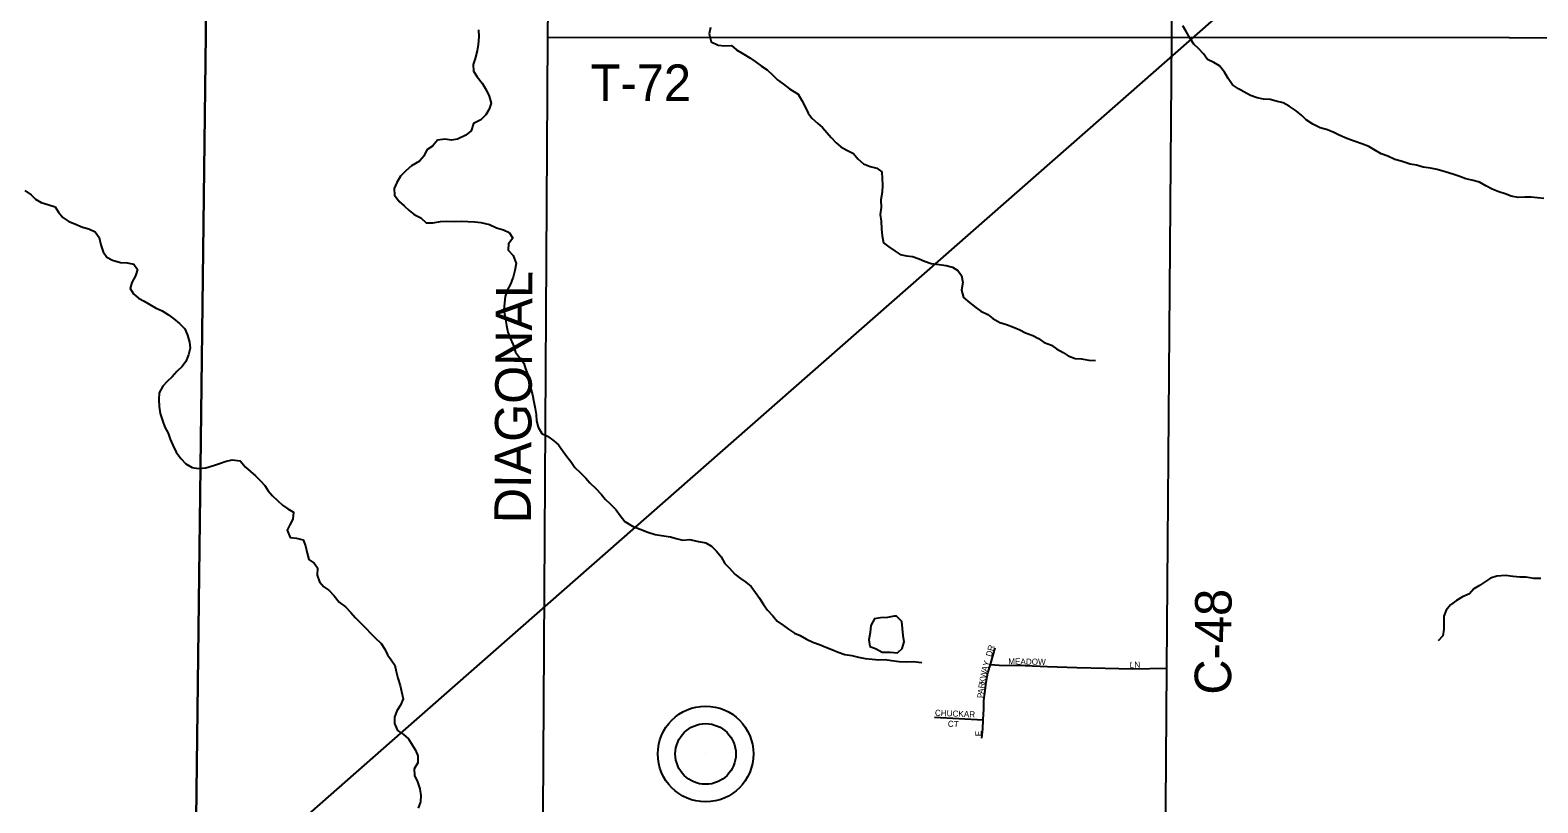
# Model space of a CAD drawing. Extents: x 1857828 to 2277390, y 930619 to 1324581.
# Drawn here: x 2058380 to 2070773, y 1167729 to 1174075 of the extents above; entities that cross this region are included whole.
import ezdxf

# ---------------------------------------------------------------- set-up
doc = ezdxf.new("R2010")
doc.units = 0
for name, color, linetype in [('GM_X_County_Road', 7, 'Continuous'), ('GM_X_County_Road_Text', 7, 'Continuous'), ('GM_X_Minor_Lake', 7, 'Continuous'), ('GM_X_Minor_River', 7, 'Continuous'), ('GM_X_Rail_Line', 7, 'Continuous'), ('GM_X_Township', 7, 'Continuous'), ('GM_X_Township_Road', 7, 'Continuous'), ('GM_X_Township_Road_Text', 7, 'Continuous'), ('GM_X_Township_Subdivision', 7, 'Continuous'), ('GM_X_Township_Subdivision_Text', 7, 'Continuous'), ('GM_X_Unincorporated', 7, 'Continuous'), ('GM_X_Unincorporated_Location', 7, 'Continuous')]:
    doc.layers.add(name, color=color, linetype=linetype)

msp = doc.modelspace()

# ---------------------------------------------------------------- linework, layer by layer
at = {"layer": 'GM_X_County_Road'}
for points in [[(2062587, 1165821), (2062635, 1174015), (2062696, 1179474)], [(2067700, 1165827), (2067724, 1168834), (2067764, 1174018), (2067799, 1179486)]]:
    msp.add_lwpolyline(points, dxfattribs=at)
at = {"layer": 'GM_X_Minor_Lake'}
for points in [[(2065505, 1169258), (2065502, 1169262), (2065483, 1169262), (2065427, 1169252), (2065369, 1169247), (2065319, 1169240), (2065289, 1169186), (2065284, 1169128), (2065274, 1169067), (2065281, 1169013)], [(2065505, 1169258), (2065500, 1169260), (2065483, 1169262), (2065427, 1169252), (2065369, 1169247), (2065319, 1169240), (2065289, 1169186), (2065284, 1169128), (2065274, 1169067), (2065281, 1169013)], [(2065281, 1169013), (2065329, 1168996), (2065384, 1168966), (2065448, 1168965), (2065509, 1168962), (2065547, 1168996), (2065564, 1169050), (2065557, 1169103), (2065551, 1169161), (2065546, 1169217), (2065505, 1169258)], [(2065281, 1169013), (2065329, 1168996), (2065384, 1168966), (2065448, 1168965), (2065509, 1168962), (2065547, 1168996), (2065564, 1169050), (2065557, 1169103), (2065551, 1169161), (2065546, 1169217), (2065503, 1169258)]]:
    msp.add_lwpolyline(points, dxfattribs=at)
at = {"layer": 'GM_X_Minor_River'}
for points in [[(2062065, 1174078), (2062067, 1174020), (2062062, 1173958), (2062055, 1173904), (2062037, 1173841), (2062022, 1173793), (2062024, 1173739), (2062055, 1173691), (2062096, 1173639), (2062129, 1173584), (2062153, 1173532), (2062170, 1173474), (2062154, 1173425), (2062125, 1173379), (2062083, 1173338), (2062023, 1173307), (2062006, 1173249), (2061960, 1173211), (2061892, 1173180), (2061842, 1173171), (2061789, 1173179), (2061729, 1173172), (2061688, 1173123), (2061640, 1173093), (2061616, 1173040), (2061580, 1173000), (2061514, 1172961), (2061467, 1172920), (2061423, 1172876), (2061393, 1172823), (2061372, 1172773), (2061374, 1172719), (2061413, 1172667), (2061454, 1172631), (2061496, 1172594), (2061537, 1172560), (2061590, 1172534), (2061634, 1172493), (2061689, 1172491), (2061753, 1172502), (2061803, 1172505), (2061865, 1172503), (2061924, 1172506), (2061978, 1172504), (2062034, 1172501), (2062084, 1172495)], [(2063972, 1174096), (2063962, 1174044), (2063977, 1173980), (2064034, 1173951), (2064086, 1173945), (2064144, 1173950), (2064187, 1173914), (2064246, 1173877), (2064296, 1173847), (2064339, 1173817), (2064392, 1173780), (2064438, 1173748), (2064487, 1173702), (2064523, 1173667), (2064572, 1173631), (2064621, 1173594), (2064694, 1173548), (2064722, 1173496), (2064751, 1173446), (2064774, 1173394), (2064806, 1173353), (2064853, 1173309), (2064892, 1173275), (2064928, 1173234), (2064965, 1173192), (2065006, 1173150), (2065044, 1173116), (2065093, 1173089), (2065147, 1173061), (2065182, 1173017), (2065231, 1172978), (2065285, 1172956), (2065338, 1172941), (2065380, 1172911), (2065383, 1172857), (2065387, 1172803), (2065382, 1172743), (2065373, 1172680), (2065375, 1172618), (2065368, 1172562), (2065375, 1172506), (2065377, 1172444), (2065384, 1172386), (2065393, 1172327), (2065439, 1172294), (2065490, 1172260), (2065532, 1172233), (2065583, 1172221), (2065633, 1172216), (2065686, 1172198), (2065732, 1172178), (2065786, 1172159), (2065851, 1172150), (2065909, 1172142), (2065962, 1172129), (2066004, 1172101), (2066035, 1172059), (2066045, 1172001), (2066034, 1171939), (2066051, 1171879), (2066104, 1171835), (2066154, 1171798)], [(2070821, 1172691), (2070769, 1172697), (2070719, 1172702), (2070667, 1172702), (2070612, 1172701), (2070554, 1172712), (2070503, 1172730), (2070451, 1172748), (2070398, 1172769), (2070346, 1172797), (2070293, 1172826), (2070231, 1172842), (2070180, 1172855), (2070124, 1172875), (2070073, 1172892), (2070011, 1172911), (2069946, 1172931), (2069890, 1172940), (2069830, 1172950), (2069775, 1172967), (2069723, 1172975), (2069648, 1172998), (2069596, 1173013), (2069539, 1173039), (2069485, 1173058), (2069438, 1173086), (2069384, 1173118), (2069327, 1173141), (2069262, 1173163), (2069202, 1173186), (2069139, 1173211), (2069095, 1173235), (2069044, 1173255), (2068984, 1173272), (2068923, 1173303), (2068869, 1173339), (2068832, 1173375), (2068787, 1173412), (2068729, 1173450), (2068680, 1173477), (2068622, 1173491), (2068573, 1173506), (2068519, 1173508), (2068465, 1173519), (2068410, 1173539), (2068357, 1173568), (2068311, 1173594), (2068264, 1173626), (2068226, 1173679), (2068197, 1173731), (2068156, 1173783), (2068110, 1173809), (2068057, 1173834), (2068024, 1173880), (2067984, 1173924), (2067945, 1173961), (2067914, 1174007), (2067882, 1174063), (2067855, 1174109)], [(2058337, 1172757), (2058388, 1172722), (2058424, 1172686), (2058471, 1172658), (2058525, 1172643), (2058584, 1172623), (2058614, 1172580), (2058649, 1172536), (2058698, 1172504), (2058748, 1172485), (2058809, 1172457), (2058863, 1172444), (2058914, 1172418), (2058948, 1172372), (2058961, 1172312), (2058980, 1172254), (2059011, 1172210), (2059057, 1172187), (2059122, 1172167), (2059176, 1172164), (2059232, 1172153), (2059263, 1172109), (2059245, 1172056), (2059216, 1172002), (2059202, 1171954), (2059229, 1171908), (2059270, 1171874), (2059316, 1171848), (2059363, 1171821), (2059409, 1171795), (2059466, 1171770), (2059516, 1171738), (2059561, 1171705), (2059606, 1171665), (2059650, 1171621), (2059673, 1171571), (2059690, 1171513), (2059694, 1171463), (2059681, 1171409), (2059659, 1171354), (2059628, 1171312), (2059586, 1171271), (2059546, 1171227), (2059506, 1171190), (2059471, 1171150), (2059441, 1171095), (2059438, 1171041), (2059440, 1170983), (2059447, 1170925), (2059468, 1170869), (2059488, 1170815), (2059513, 1170765), (2059530, 1170715), (2059552, 1170667), (2059581, 1170609), (2059618, 1170557), (2059659, 1170512), (2059711, 1170484), (2059764, 1170475), (2059824, 1170479), (2059886, 1170498), (2059936, 1170515), (2059984, 1170533), (2060040, 1170546), (2060105, 1170538), (2060151, 1170485), (2060192, 1170449), (2060231, 1170415), (2060273, 1170374), (2060308, 1170334), (2060336, 1170292), (2060373, 1170250), (2060412, 1170213), (2060454, 1170173), (2060497, 1170143), (2060543, 1170116), (2060540, 1170059), (2060514, 1170013), (2060493, 1169967), (2060518, 1169909), (2060570, 1169903), (2060624, 1169890), (2060643, 1169840), (2060656, 1169780), (2060670, 1169726), (2060713, 1169698), (2060743, 1169658), (2060738, 1169598), (2060759, 1169544), (2060795, 1169504), (2060836, 1169475), (2060879, 1169429), (2060919, 1169377), (2060972, 1169338), (2061015, 1169292), (2061050, 1169252)], [(2062084, 1172495), (2062155, 1172478), (2062212, 1172451), (2062270, 1172435), (2062317, 1172412), (2062347, 1172366), (2062312, 1172321), (2062308, 1172269), (2062351, 1172223), (2062374, 1172159), (2062364, 1172101), (2062351, 1172045), (2062325, 1171984), (2062302, 1171940), (2062284, 1171886), (2062279, 1171835), (2062273, 1171779), (2062286, 1171699), (2062295, 1171649), (2062306, 1171595), (2062324, 1171545), (2062351, 1171489), (2062368, 1171431), (2062402, 1171385), (2062437, 1171341), (2062452, 1171293), (2062474, 1171239), (2062487, 1171179), (2062496, 1171129), (2062508, 1171079), (2062519, 1171023), (2062530, 1170967), (2062538, 1170917), (2062541, 1170865), (2062556, 1170813), (2062586, 1170763), (2062631, 1170739), (2062683, 1170702), (2062724, 1170668), (2062755, 1170622), (2062791, 1170574), (2062824, 1170531), (2062857, 1170483), (2062901, 1170443), (2062946, 1170394), (2062981, 1170356), (2063029, 1170310), (2063074, 1170264), (2063105, 1170223), (2063149, 1170183), (2063194, 1170139), (2063229, 1170089), (2063268, 1170038), (2063332, 1170002), (2063395, 1169977), (2063456, 1169951), (2063516, 1169932), (2063568, 1169924), (2063643, 1169913), (2063691, 1169900), (2063746, 1169886), (2063802, 1169891), (2063860, 1169879), (2063933, 1169864), (2063979, 1169836), (2064022, 1169797), (2064061, 1169749), (2064090, 1169693), (2064128, 1169655), (2064171, 1169608), (2064220, 1169572), (2064262, 1169540), (2064307, 1169505), (2064341, 1169457), (2064374, 1169411), (2064407, 1169357), (2064440, 1169312), (2064484, 1169264), (2064519, 1169222), (2064572, 1169185), (2064614, 1169155), (2064663, 1169121), (2064709, 1169102), (2064762, 1169072), (2064814, 1169049), (2064869, 1169029), (2064921, 1169008), (2064970, 1168988), (2065022, 1168967), (2065077, 1168947), (2065135, 1168938), (2065190, 1168924), (2065244, 1168913), (2065302, 1168909), (2065357, 1168904), (2065407, 1168906), (2065459, 1168897), (2065524, 1168889), (2065586, 1168888), (2065638, 1168889), (2065709, 1168881)], [(2066154, 1171798), (2066195, 1171768), (2066251, 1171740), (2066294, 1171707), (2066351, 1171675), (2066405, 1171656), (2066464, 1171636), (2066516, 1171613), (2066561, 1171589), (2066621, 1171568), (2066668, 1171542), (2066714, 1171510), (2066775, 1171487), (2066817, 1171457), (2066870, 1171428), (2066912, 1171400), (2066971, 1171379), (2067023, 1171375), (2067082, 1171364), (2067136, 1171362)], [(2070798, 1169571), (2070740, 1169572), (2070675, 1169581), (2070625, 1169583), (2070571, 1169588), (2070508, 1169596), (2070436, 1169589), (2070384, 1169574), (2070342, 1169546), (2070292, 1169513), (2070248, 1169487), (2070212, 1169446), (2070154, 1169421), (2070105, 1169391), (2070055, 1169354), (2070019, 1169310), (2069999, 1169263), (2070000, 1169211), (2070001, 1169155), (2069991, 1169099), (2069954, 1169060)], [(2061050, 1169252), (2061096, 1169206), (2061143, 1169161), (2061178, 1169121), (2061216, 1169085), (2061265, 1169036), (2061294, 1168990), (2061316, 1168944), (2061347, 1168904), (2061378, 1168858), (2061388, 1168808), (2061403, 1168752), (2061420, 1168692), (2061432, 1168642), (2061445, 1168582), (2061425, 1168530), (2061394, 1168485), (2061374, 1168433), (2061375, 1168381), (2061400, 1168323), (2061448, 1168289), (2061489, 1168253), (2061520, 1168206), (2061546, 1168162), (2061567, 1168114), (2061567, 1168056), (2061536, 1168009), (2061538, 1167953), (2061565, 1167901), (2061582, 1167845), (2061591, 1167789), (2061587, 1167737), (2061570, 1167684)]]:
    msp.add_lwpolyline(points, dxfattribs=at)
at = {"layer": 'GM_X_Rail_Line'}
msp.add_lwpolyline([(2052322, 1160299), (2053419, 1161265), (2058169, 1165436), (2061355, 1168238), (2062639, 1169362), (2064657, 1171134), (2067321, 1173471), (2069915, 1175749), (2072264, 1177811), (2074107, 1179425), (2075287, 1180462), (2076995, 1181961), (2078402, 1183202), (2079029, 1183752), (2080546, 1185083), (2081757, 1186146), (2082928, 1187175), (2083763, 1187908), (2085541, 1189467), (2086816, 1190588), (2087842, 1191487), (2088257, 1191851), (2088439, 1192008)], dxfattribs=at)
at = {"layer": 'GM_X_Township'}
msp.add_lwpolyline([(2032206, 1165870), (2032243, 1167507), (2032281, 1179371), (2032309, 1188668), (2032348, 1192998), (2035009, 1192996), (2046211, 1193046), (2052905, 1193059), (2052996, 1193078), (2056703, 1193080), (2060043, 1193100), (2060012, 1189567), (2060011, 1189355), (2059891, 1179593), (2059723, 1165822), (2056293, 1165821), (2053083, 1165829), (2051080, 1165830), (2046516, 1165826), (2039516, 1165835), (2032339, 1165871)], close=True, dxfattribs=at)
msp.add_lwpolyline([(2086536, 1189396), (2086427, 1179814), (2086327, 1174395), (2086130, 1165948), (2084193, 1165926), (2079126, 1165869), (2072993, 1165838), (2067700, 1165827), (2062587, 1165821), (2059723, 1165822), (2059891, 1179593), (2060011, 1189355)], dxfattribs=at)
at = {"layer": 'GM_X_Township_Road'}
for points in [[(2062635, 1174015), (2067764, 1174018)], [(2067764, 1174018), (2070538, 1174014)], [(2070538, 1174014), (2070539, 1174014), (2071732, 1174012), (2073055, 1174012)]]:
    msp.add_lwpolyline(points, dxfattribs=at)
at = {"layer": 'GM_X_Township_Subdivision'}
for points in [[(2066202, 1168259), (2066210, 1168336), (2066214, 1168411), (2066218, 1168502), (2066220, 1168568), (2066226, 1168629), (2066237, 1168719), (2066252, 1168797), (2066274, 1168864), (2066311, 1169002)], [(2066274, 1168864), (2066346, 1168858), (2066559, 1168856), (2066743, 1168849), (2066984, 1168840), (2067217, 1168834), (2067440, 1168828), (2067724, 1168834)], [(2065812, 1168431), (2066214, 1168411)]]:
    msp.add_lwpolyline(points, dxfattribs=at)
at = {"layer": 'GM_X_Unincorporated'}
for radius in [393, 249]:
    msp.add_circle((2063932, 1168130), radius, dxfattribs=at)
at = {"layer": 'GM_X_Unincorporated_Location'}
msp.add_line((2063932, 1168130), (2063932, 1168130), dxfattribs=at)

# ---------------------------------------------------------------- texts
at = {"layer": 'GM_X_County_Road_Text'}
for s, rotation, p in [('DIAGONAL', 89.6096, (2062495, 1170024)), ('C-48', 89.6571, (2068251, 1168616))]:
    msp.add_text(s, height=300, rotation=rotation, dxfattribs=at).set_placement(p)
at = {"layer": 'GM_X_Township_Road_Text'}
msp.add_text('T-72', height=300, rotation=0, dxfattribs=at).set_placement((2062987, 1173493))
at = {"layer": 'GM_X_Township_Subdivision_Text'}
for s, rotation, p in [('DR', 74.474, (2066282, 1168925)), ('W', 79.5704, (2066235, 1168747)), ('A', 74.0336, (2066245, 1168803)), ('Y', 73.0788, (2066257, 1168845)), ('MEADOW', 359.1178, (2066419, 1168866)), ('L', 355.9806, (2067416, 1168840)), ('N', 3.3214, (2067458, 1168837)), ('R', 81.0008, (2066222, 1168665)), ('K', 80.9365, (2066228, 1168704)), ('P', 88.3876, (2066216, 1168588)), ('A', 83.4715, (2066217, 1168622)), ('CHUCKAR', 357.4753, (2065816, 1168444)), ('CT', 356.8222, (2065922, 1168354)), ('E', 90, (2066198, 1168276))]:
    msp.add_text(s, height=50, rotation=rotation, dxfattribs=at).set_placement(p)

doc.saveas('drawing.dxf')
